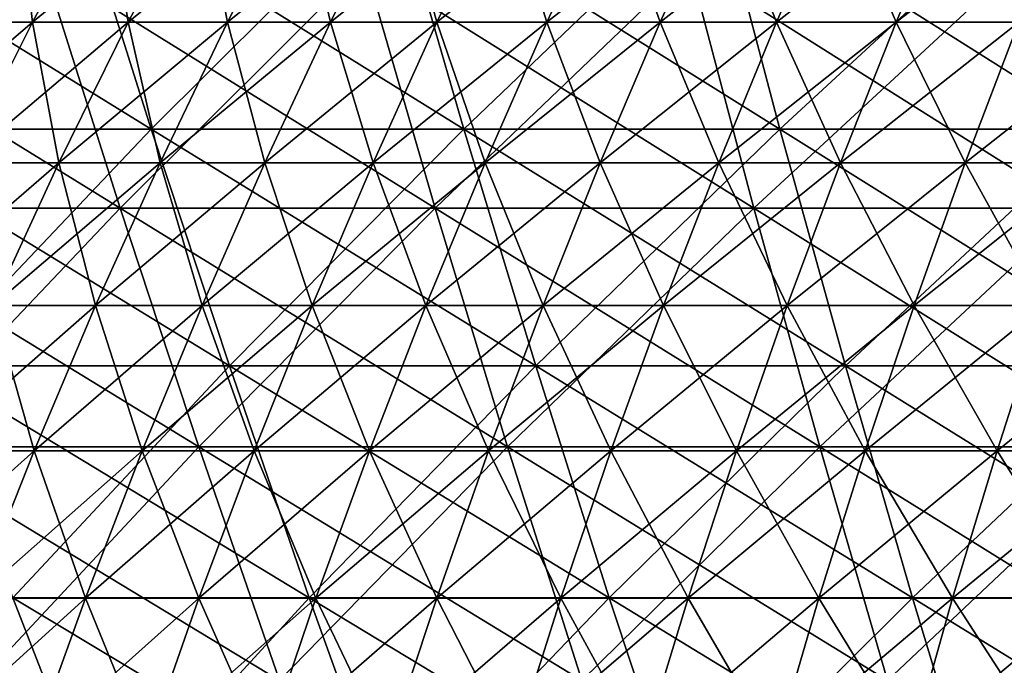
# Model space of a CAD drawing. Header units: millimetres. Extents: x -250 to 250, y -45 to 4150.
# Tile 433 of 656: x -69 to -52, y 3976 to 3987. Entities that reach past the tile are written whole.
import ezdxf

# ---------------------------------------------------------------- set-up
doc = ezdxf.new("R2010")
doc.units = ezdxf.units.MM
doc.header["$LTSCALE"] = 81.481481
for name, color, linetype in [('19', 7, 'CONTINUOUS'), ('20', 7, 'CONTINUOUS'), ('21', 7, 'CONTINUOUS'), ('22', 7, 'CONTINUOUS'), ('23', 7, 'CONTINUOUS'), ('24', 7, 'CONTINUOUS')]:
    doc.layers.add(name, color=color, linetype=linetype)

msp = doc.modelspace()

# ---------------------------------------------------------------- linework, layer by layer
at = {"layer": '19', "color": 7, "linetype": 'CONTINUOUS'}
for points in [[(-68.672, 3987.635, -177.262), (-72.682, 3983.475, -171.717), (-74.098, 3987.635, -175.063), (-68.672, 3987.635, -177.262)], [(-67.359, 3983.475, -173.874), (-72.682, 3983.475, -171.717), (-68.672, 3987.635, -177.262), (-67.359, 3983.475, -173.874)], [(-63.18, 3987.635, -179.292), (-67.359, 3983.475, -173.874), (-68.672, 3987.635, -177.262), (-63.18, 3987.635, -179.292)], [(-61.973, 3983.475, -175.866), (-67.359, 3983.475, -173.874), (-63.18, 3987.635, -179.292), (-61.973, 3983.475, -175.866)], [(-57.629, 3987.635, -181.153), (-61.973, 3983.475, -175.866), (-63.18, 3987.635, -179.292), (-57.629, 3987.635, -181.153)], [(-56.528, 3983.475, -177.691), (-61.973, 3983.475, -175.866), (-57.629, 3987.635, -181.153), (-56.528, 3983.475, -177.691)], [(-52.023, 3987.635, -182.842), (-56.528, 3983.475, -177.691), (-57.629, 3987.635, -181.153), (-52.023, 3987.635, -182.842)], [(-51.029, 3983.475, -179.348), (-56.528, 3983.475, -177.691), (-52.023, 3987.635, -182.842), (-51.029, 3983.475, -179.348)], [(-67.359, 3983.475, -173.874), (-71.23, 3979.397, -168.288), (-72.682, 3983.475, -171.717), (-67.359, 3983.475, -173.874)], [(-66.014, 3979.397, -170.402), (-71.23, 3979.397, -168.288), (-67.359, 3983.475, -173.874), (-66.014, 3979.397, -170.402)], [(-61.973, 3983.475, -175.866), (-66.014, 3979.397, -170.402), (-67.359, 3983.475, -173.874), (-61.973, 3983.475, -175.866)], [(-60.735, 3979.397, -172.354), (-66.014, 3979.397, -170.402), (-61.973, 3983.475, -175.866), (-60.735, 3979.397, -172.354)], [(-56.528, 3983.475, -177.691), (-60.735, 3979.397, -172.354), (-61.973, 3983.475, -175.866), (-56.528, 3983.475, -177.691)], [(-55.399, 3979.397, -174.143), (-60.735, 3979.397, -172.354), (-56.528, 3983.475, -177.691), (-55.399, 3979.397, -174.143)], [(-51.029, 3983.475, -179.348), (-55.399, 3979.397, -174.143), (-56.528, 3983.475, -177.691), (-51.029, 3983.475, -179.348)], [(-50.01, 3979.397, -175.766), (-55.399, 3979.397, -174.143), (-51.029, 3983.475, -179.348), (-50.01, 3979.397, -175.766)], [(-66.014, 3979.397, -170.402), (-69.744, 3975.402, -164.777), (-71.23, 3979.397, -168.288), (-66.014, 3979.397, -170.402)], [(-64.637, 3975.402, -166.846), (-69.744, 3975.402, -164.777), (-66.014, 3979.397, -170.402), (-64.637, 3975.402, -166.846)], [(-60.735, 3979.397, -172.354), (-64.637, 3975.402, -166.846), (-66.014, 3979.397, -170.402), (-60.735, 3979.397, -172.354)], [(-59.468, 3975.402, -168.758), (-64.637, 3975.402, -166.846), (-60.735, 3979.397, -172.354), (-59.468, 3975.402, -168.758)], [(-55.399, 3979.397, -174.143), (-59.468, 3975.402, -168.758), (-60.735, 3979.397, -172.354), (-55.399, 3979.397, -174.143)], [(-54.243, 3975.402, -170.509), (-59.468, 3975.402, -168.758), (-55.399, 3979.397, -174.143), (-54.243, 3975.402, -170.509)], [(-50.01, 3979.397, -175.766), (-54.243, 3975.402, -170.509), (-55.399, 3979.397, -174.143), (-50.01, 3979.397, -175.766)], [(-48.966, 3975.402, -172.099), (-54.243, 3975.402, -170.509), (-50.01, 3979.397, -175.766), (-48.966, 3975.402, -172.099)]]:
    msp.add_3dface(points, dxfattribs=at)
at = {"layer": '20', "color": 7, "linetype": 'CONTINUOUS'}
for points in [[(-72.682, 3983.475, 171.717), (-67.359, 3983.475, 173.874), (-74.098, 3987.635, 175.063), (-72.682, 3983.475, 171.717)], [(-74.098, 3987.635, 175.063), (-67.359, 3983.475, 173.874), (-68.672, 3987.635, 177.262), (-74.098, 3987.635, 175.063)], [(-67.359, 3983.475, 173.874), (-61.973, 3983.475, 175.866), (-68.672, 3987.635, 177.262), (-67.359, 3983.475, 173.874)], [(-68.672, 3987.635, 177.262), (-61.973, 3983.475, 175.866), (-63.18, 3987.635, 179.292), (-68.672, 3987.635, 177.262)], [(-61.973, 3983.475, 175.866), (-56.528, 3983.475, 177.691), (-63.18, 3987.635, 179.292), (-61.973, 3983.475, 175.866)], [(-63.18, 3987.635, 179.292), (-56.528, 3983.475, 177.691), (-57.629, 3987.635, 181.153), (-63.18, 3987.635, 179.292)], [(-56.528, 3983.475, 177.691), (-51.029, 3983.475, 179.348), (-57.629, 3987.635, 181.153), (-56.528, 3983.475, 177.691)], [(-57.629, 3987.635, 181.153), (-51.029, 3983.475, 179.348), (-52.023, 3987.635, 182.842), (-57.629, 3987.635, 181.153)], [(-71.23, 3979.397, 168.288), (-66.014, 3979.397, 170.402), (-72.682, 3983.475, 171.717), (-71.23, 3979.397, 168.288)], [(-72.682, 3983.475, 171.717), (-66.014, 3979.397, 170.402), (-67.359, 3983.475, 173.874), (-72.682, 3983.475, 171.717)], [(-66.014, 3979.397, 170.402), (-60.735, 3979.397, 172.354), (-67.359, 3983.475, 173.874), (-66.014, 3979.397, 170.402)], [(-67.359, 3983.475, 173.874), (-60.735, 3979.397, 172.354), (-61.973, 3983.475, 175.866), (-67.359, 3983.475, 173.874)], [(-60.735, 3979.397, 172.354), (-55.399, 3979.397, 174.143), (-61.973, 3983.475, 175.866), (-60.735, 3979.397, 172.354)], [(-61.973, 3983.475, 175.866), (-55.399, 3979.397, 174.143), (-56.528, 3983.475, 177.691), (-61.973, 3983.475, 175.866)], [(-55.399, 3979.397, 174.143), (-50.01, 3979.397, 175.766), (-56.528, 3983.475, 177.691), (-55.399, 3979.397, 174.143)], [(-56.528, 3983.475, 177.691), (-50.01, 3979.397, 175.766), (-51.029, 3983.475, 179.348), (-56.528, 3983.475, 177.691)], [(-69.744, 3975.402, 164.777), (-64.637, 3975.402, 166.846), (-71.23, 3979.397, 168.288), (-69.744, 3975.402, 164.777)], [(-71.23, 3979.397, 168.288), (-64.637, 3975.402, 166.846), (-66.014, 3979.397, 170.402), (-71.23, 3979.397, 168.288)], [(-64.637, 3975.402, 166.846), (-59.468, 3975.402, 168.758), (-66.014, 3979.397, 170.402), (-64.637, 3975.402, 166.846)], [(-66.014, 3979.397, 170.402), (-59.468, 3975.402, 168.758), (-60.735, 3979.397, 172.354), (-66.014, 3979.397, 170.402)], [(-59.468, 3975.402, 168.758), (-54.243, 3975.402, 170.509), (-60.735, 3979.397, 172.354), (-59.468, 3975.402, 168.758)], [(-60.735, 3979.397, 172.354), (-54.243, 3975.402, 170.509), (-55.399, 3979.397, 174.143), (-60.735, 3979.397, 172.354)], [(-54.243, 3975.402, 170.509), (-48.966, 3975.402, 172.099), (-55.399, 3979.397, 174.143), (-54.243, 3975.402, 170.509)], [(-55.399, 3979.397, 174.143), (-48.966, 3975.402, 172.099), (-50.01, 3979.397, 175.766), (-55.399, 3979.397, 174.143)]]:
    msp.add_3dface(points, dxfattribs=at)
at = {"layer": '21', "color": 7, "linetype": 'CONTINUOUS'}
for points in [[(-68.128, 3988.952, 175.858), (-72.107, 3984.826, 170.359), (-73.511, 3988.952, 173.677), (-68.128, 3988.952, 175.858)], [(-66.826, 3984.826, 172.499), (-72.107, 3984.826, 170.359), (-68.128, 3988.952, 175.858), (-66.826, 3984.826, 172.499)], [(-62.68, 3988.952, 177.873), (-66.826, 3984.826, 172.499), (-68.128, 3988.952, 175.858), (-62.68, 3988.952, 177.873)], [(-61.482, 3984.826, 174.475), (-66.826, 3984.826, 172.499), (-62.68, 3988.952, 177.873), (-61.482, 3984.826, 174.475)], [(-57.173, 3988.952, 179.719), (-61.482, 3984.826, 174.475), (-62.68, 3988.952, 177.873), (-57.173, 3988.952, 179.719)], [(-56.08, 3984.826, 176.285), (-61.482, 3984.826, 174.475), (-57.173, 3988.952, 179.719), (-56.08, 3984.826, 176.285)], [(-51.611, 3988.952, 181.394), (-56.08, 3984.826, 176.285), (-57.173, 3988.952, 179.719), (-51.611, 3988.952, 181.394)], [(-50.625, 3984.826, 177.929), (-56.08, 3984.826, 176.285), (-51.611, 3988.952, 181.394), (-50.625, 3984.826, 177.929)], [(-66.826, 3984.826, 172.499), (-70.667, 3980.78, 166.958), (-72.107, 3984.826, 170.359), (-66.826, 3984.826, 172.499)], [(-65.492, 3980.78, 169.055), (-70.667, 3980.78, 166.958), (-66.826, 3984.826, 172.499), (-65.492, 3980.78, 169.055)], [(-61.482, 3984.826, 174.475), (-65.492, 3980.78, 169.055), (-66.826, 3984.826, 172.499), (-61.482, 3984.826, 174.475)], [(-60.255, 3980.78, 170.991), (-65.492, 3980.78, 169.055), (-61.482, 3984.826, 174.475), (-60.255, 3980.78, 170.991)], [(-56.08, 3984.826, 176.285), (-60.255, 3980.78, 170.991), (-61.482, 3984.826, 174.475), (-56.08, 3984.826, 176.285)], [(-54.961, 3980.78, 172.766), (-60.255, 3980.78, 170.991), (-56.08, 3984.826, 176.285), (-54.961, 3980.78, 172.766)], [(-50.625, 3984.826, 177.929), (-54.961, 3980.78, 172.766), (-56.08, 3984.826, 176.285), (-50.625, 3984.826, 177.929)], [(-49.614, 3980.78, 174.376), (-54.961, 3980.78, 172.766), (-50.625, 3984.826, 177.929), (-49.614, 3980.78, 174.376)], [(-65.492, 3980.78, 169.055), (-69.193, 3976.818, 163.475), (-70.667, 3980.78, 166.958), (-65.492, 3980.78, 169.055)], [(-64.126, 3976.818, 165.529), (-69.193, 3976.818, 163.475), (-65.492, 3980.78, 169.055), (-64.126, 3976.818, 165.529)], [(-60.255, 3980.78, 170.991), (-64.126, 3976.818, 165.529), (-65.492, 3980.78, 169.055), (-60.255, 3980.78, 170.991)], [(-58.998, 3976.818, 167.425), (-64.126, 3976.818, 165.529), (-60.255, 3980.78, 170.991), (-58.998, 3976.818, 167.425)], [(-54.961, 3980.78, 172.766), (-58.998, 3976.818, 167.425), (-60.255, 3980.78, 170.991), (-54.961, 3980.78, 172.766)], [(-53.814, 3976.818, 169.162), (-58.998, 3976.818, 167.425), (-54.961, 3980.78, 172.766), (-53.814, 3976.818, 169.162)], [(-49.614, 3980.78, 174.376), (-53.814, 3976.818, 169.162), (-54.961, 3980.78, 172.766), (-49.614, 3980.78, 174.376)], [(-48.58, 3976.818, 170.739), (-53.814, 3976.818, 169.162), (-49.614, 3980.78, 174.376), (-48.58, 3976.818, 170.739)], [(-67.685, 3972.939, 159.913), (-72.578, 3972.939, 157.753), (-69.193, 3976.818, 163.475), (-67.685, 3972.939, 159.913)], [(-64.126, 3976.818, 165.529), (-67.685, 3972.939, 159.913), (-69.193, 3976.818, 163.475), (-64.126, 3976.818, 165.529)], [(-62.729, 3972.939, 161.922), (-67.685, 3972.939, 159.913), (-64.126, 3976.818, 165.529), (-62.729, 3972.939, 161.922)], [(-58.998, 3976.818, 167.425), (-62.729, 3972.939, 161.922), (-64.126, 3976.818, 165.529), (-58.998, 3976.818, 167.425)], [(-57.713, 3972.939, 163.777), (-62.729, 3972.939, 161.922), (-58.998, 3976.818, 167.425), (-57.713, 3972.939, 163.777)], [(-53.814, 3976.818, 169.162), (-57.713, 3972.939, 163.777), (-58.998, 3976.818, 167.425), (-53.814, 3976.818, 169.162)], [(-52.642, 3972.939, 165.476), (-57.713, 3972.939, 163.777), (-53.814, 3976.818, 169.162), (-52.642, 3972.939, 165.476)], [(-48.58, 3976.818, 170.739), (-52.642, 3972.939, 165.476), (-53.814, 3976.818, 169.162), (-48.58, 3976.818, 170.739)], [(-47.521, 3972.939, 167.019), (-52.642, 3972.939, 165.476), (-48.58, 3976.818, 170.739), (-47.521, 3972.939, 167.019)]]:
    msp.add_3dface(points, dxfattribs=at)
at = {"layer": '22', "color": 7, "linetype": 'CONTINUOUS'}
for points in [[(-72.107, 3984.826, -170.359), (-66.826, 3984.826, -172.499), (-73.511, 3988.952, -173.677), (-72.107, 3984.826, -170.359)], [(-73.511, 3988.952, -173.677), (-66.826, 3984.826, -172.499), (-68.128, 3988.952, -175.858), (-73.511, 3988.952, -173.677)], [(-66.826, 3984.826, -172.499), (-61.482, 3984.826, -174.475), (-68.128, 3988.952, -175.858), (-66.826, 3984.826, -172.499)], [(-68.128, 3988.952, -175.858), (-61.482, 3984.826, -174.475), (-62.68, 3988.952, -177.873), (-68.128, 3988.952, -175.858)], [(-61.482, 3984.826, -174.475), (-56.08, 3984.826, -176.285), (-62.68, 3988.952, -177.873), (-61.482, 3984.826, -174.475)], [(-62.68, 3988.952, -177.873), (-56.08, 3984.826, -176.285), (-57.173, 3988.952, -179.719), (-62.68, 3988.952, -177.873)], [(-56.08, 3984.826, -176.285), (-50.625, 3984.826, -177.929), (-57.173, 3988.952, -179.719), (-56.08, 3984.826, -176.285)], [(-57.173, 3988.952, -179.719), (-50.625, 3984.826, -177.929), (-51.611, 3988.952, -181.394), (-57.173, 3988.952, -179.719)], [(-70.667, 3980.78, -166.958), (-65.492, 3980.78, -169.055), (-72.107, 3984.826, -170.359), (-70.667, 3980.78, -166.958)], [(-72.107, 3984.826, -170.359), (-65.492, 3980.78, -169.055), (-66.826, 3984.826, -172.499), (-72.107, 3984.826, -170.359)], [(-65.492, 3980.78, -169.055), (-60.255, 3980.78, -170.991), (-66.826, 3984.826, -172.499), (-65.492, 3980.78, -169.055)], [(-66.826, 3984.826, -172.499), (-60.255, 3980.78, -170.991), (-61.482, 3984.826, -174.475), (-66.826, 3984.826, -172.499)], [(-60.255, 3980.78, -170.991), (-54.961, 3980.78, -172.766), (-61.482, 3984.826, -174.475), (-60.255, 3980.78, -170.991)], [(-61.482, 3984.826, -174.475), (-54.961, 3980.78, -172.766), (-56.08, 3984.826, -176.285), (-61.482, 3984.826, -174.475)], [(-54.961, 3980.78, -172.766), (-49.614, 3980.78, -174.376), (-56.08, 3984.826, -176.285), (-54.961, 3980.78, -172.766)], [(-56.08, 3984.826, -176.285), (-49.614, 3980.78, -174.376), (-50.625, 3984.826, -177.929), (-56.08, 3984.826, -176.285)], [(-69.193, 3976.818, -163.475), (-64.126, 3976.818, -165.529), (-70.667, 3980.78, -166.958), (-69.193, 3976.818, -163.475)], [(-70.667, 3980.78, -166.958), (-64.126, 3976.818, -165.529), (-65.492, 3980.78, -169.055), (-70.667, 3980.78, -166.958)], [(-64.126, 3976.818, -165.529), (-58.998, 3976.818, -167.425), (-65.492, 3980.78, -169.055), (-64.126, 3976.818, -165.529)], [(-65.492, 3980.78, -169.055), (-58.998, 3976.818, -167.425), (-60.255, 3980.78, -170.991), (-65.492, 3980.78, -169.055)], [(-58.998, 3976.818, -167.425), (-53.814, 3976.818, -169.162), (-60.255, 3980.78, -170.991), (-58.998, 3976.818, -167.425)], [(-60.255, 3980.78, -170.991), (-53.814, 3976.818, -169.162), (-54.961, 3980.78, -172.766), (-60.255, 3980.78, -170.991)], [(-53.814, 3976.818, -169.162), (-48.58, 3976.818, -170.739), (-54.961, 3980.78, -172.766), (-53.814, 3976.818, -169.162)], [(-54.961, 3980.78, -172.766), (-48.58, 3976.818, -170.739), (-49.614, 3980.78, -174.376), (-54.961, 3980.78, -172.766)], [(-72.578, 3972.939, -157.753), (-67.685, 3972.939, -159.913), (-74.195, 3976.818, -161.267), (-72.578, 3972.939, -157.753)], [(-74.195, 3976.818, -161.267), (-67.685, 3972.939, -159.913), (-69.193, 3976.818, -163.475), (-74.195, 3976.818, -161.267)], [(-67.685, 3972.939, -159.913), (-62.729, 3972.939, -161.922), (-69.193, 3976.818, -163.475), (-67.685, 3972.939, -159.913)], [(-69.193, 3976.818, -163.475), (-62.729, 3972.939, -161.922), (-64.126, 3976.818, -165.529), (-69.193, 3976.818, -163.475)], [(-62.729, 3972.939, -161.922), (-57.713, 3972.939, -163.777), (-64.126, 3976.818, -165.529), (-62.729, 3972.939, -161.922)], [(-64.126, 3976.818, -165.529), (-57.713, 3972.939, -163.777), (-58.998, 3976.818, -167.425), (-64.126, 3976.818, -165.529)], [(-57.713, 3972.939, -163.777), (-52.642, 3972.939, -165.476), (-58.998, 3976.818, -167.425), (-57.713, 3972.939, -163.777)], [(-58.998, 3976.818, -167.425), (-52.642, 3972.939, -165.476), (-53.814, 3976.818, -169.162), (-58.998, 3976.818, -167.425)], [(-52.642, 3972.939, -165.476), (-47.521, 3972.939, -167.019), (-53.814, 3976.818, -169.162), (-52.642, 3972.939, -165.476)], [(-53.814, 3976.818, -169.162), (-47.521, 3972.939, -167.019), (-48.58, 3976.818, -170.739), (-53.814, 3976.818, -169.162)]]:
    msp.add_3dface(points, dxfattribs=at)
at = {"layer": '23', "color": 7, "linetype": 'CONTINUOUS'}
for points in [[(-70.423, 3986.652, 49.852), (-68.855, 3986.652, 51.997), (-69.13, 3989.011, 48.936), (-70.423, 3986.652, 49.852)], [(-69.13, 3989.011, 48.936), (-68.855, 3986.652, 51.997), (-67.591, 3989.011, 51.042), (-69.13, 3989.011, 48.936)], [(-68.855, 3986.652, 51.997), (-67.221, 3986.652, 54.093), (-67.591, 3989.011, 51.042), (-68.855, 3986.652, 51.997)], [(-67.591, 3989.011, 51.042), (-67.221, 3986.652, 54.093), (-65.987, 3989.011, 53.099), (-67.591, 3989.011, 51.042)], [(-67.221, 3986.652, 54.093), (-65.523, 3986.652, 56.137), (-65.987, 3989.011, 53.099), (-67.221, 3986.652, 54.093)], [(-65.987, 3989.011, 53.099), (-65.523, 3986.652, 56.137), (-64.32, 3989.011, 55.106), (-65.987, 3989.011, 53.099)], [(-65.523, 3986.652, 56.137), (-63.763, 3986.652, 58.128), (-64.32, 3989.011, 55.106), (-65.523, 3986.652, 56.137)], [(-64.32, 3989.011, 55.106), (-63.763, 3986.652, 58.128), (-62.593, 3989.011, 57.061), (-64.32, 3989.011, 55.106)], [(-63.763, 3986.652, 58.128), (-61.943, 3986.652, 60.064), (-62.593, 3989.011, 57.061), (-63.763, 3986.652, 58.128)], [(-62.593, 3989.011, 57.061), (-61.943, 3986.652, 60.064), (-60.806, 3989.011, 58.961), (-62.593, 3989.011, 57.061)], [(-61.943, 3986.652, 60.064), (-60.064, 3986.652, 61.943), (-60.806, 3989.011, 58.961), (-61.943, 3986.652, 60.064)], [(-60.806, 3989.011, 58.961), (-60.064, 3986.652, 61.943), (-58.961, 3989.011, 60.806), (-60.806, 3989.011, 58.961)], [(-60.064, 3986.652, 61.943), (-58.128, 3986.652, 63.763), (-58.961, 3989.011, 60.806), (-60.064, 3986.652, 61.943)], [(-58.961, 3989.011, 60.806), (-58.128, 3986.652, 63.763), (-57.061, 3989.011, 62.593), (-58.961, 3989.011, 60.806)], [(-58.128, 3986.652, 63.763), (-56.137, 3986.652, 65.523), (-57.061, 3989.011, 62.593), (-58.128, 3986.652, 63.763)], [(-57.061, 3989.011, 62.593), (-56.137, 3986.652, 65.523), (-55.106, 3989.011, 64.32), (-57.061, 3989.011, 62.593)], [(-56.137, 3986.652, 65.523), (-54.093, 3986.652, 67.221), (-55.106, 3989.011, 64.32), (-56.137, 3986.652, 65.523)], [(-55.106, 3989.011, 64.32), (-54.093, 3986.652, 67.221), (-53.099, 3989.011, 65.987), (-55.106, 3989.011, 64.32)], [(-54.093, 3986.652, 67.221), (-51.997, 3986.652, 68.855), (-53.099, 3989.011, 65.987), (-54.093, 3986.652, 67.221)], [(-53.099, 3989.011, 65.987), (-51.997, 3986.652, 68.855), (-51.042, 3989.011, 67.591), (-53.099, 3989.011, 65.987)], [(-70.423, 3986.652, 49.852), (-70.067, 3984.251, 52.912), (-68.855, 3986.652, 51.997), (-70.423, 3986.652, 49.852)], [(-70.067, 3984.251, 52.912), (-68.404, 3984.251, 55.045), (-68.855, 3986.652, 51.997), (-70.067, 3984.251, 52.912)], [(-68.855, 3986.652, 51.997), (-68.404, 3984.251, 55.045), (-67.221, 3986.652, 54.093), (-68.855, 3986.652, 51.997)], [(-68.404, 3984.251, 55.045), (-66.677, 3984.251, 57.125), (-67.221, 3986.652, 54.093), (-68.404, 3984.251, 55.045)], [(-67.221, 3986.652, 54.093), (-66.677, 3984.251, 57.125), (-65.523, 3986.652, 56.137), (-67.221, 3986.652, 54.093)], [(-66.677, 3984.251, 57.125), (-64.886, 3984.251, 59.151), (-65.523, 3986.652, 56.137), (-66.677, 3984.251, 57.125)], [(-65.523, 3986.652, 56.137), (-64.886, 3984.251, 59.151), (-63.763, 3986.652, 58.128), (-65.523, 3986.652, 56.137)], [(-64.886, 3984.251, 59.151), (-63.034, 3984.251, 61.121), (-63.763, 3986.652, 58.128), (-64.886, 3984.251, 59.151)], [(-63.763, 3986.652, 58.128), (-63.034, 3984.251, 61.121), (-61.943, 3986.652, 60.064), (-63.763, 3986.652, 58.128)], [(-63.034, 3984.251, 61.121), (-61.121, 3984.251, 63.034), (-61.943, 3986.652, 60.064), (-63.034, 3984.251, 61.121)], [(-61.943, 3986.652, 60.064), (-61.121, 3984.251, 63.034), (-60.064, 3986.652, 61.943), (-61.943, 3986.652, 60.064)], [(-61.121, 3984.251, 63.034), (-59.151, 3984.251, 64.886), (-60.064, 3986.652, 61.943), (-61.121, 3984.251, 63.034)], [(-60.064, 3986.652, 61.943), (-59.151, 3984.251, 64.886), (-58.128, 3986.652, 63.763), (-60.064, 3986.652, 61.943)], [(-59.151, 3984.251, 64.886), (-57.125, 3984.251, 66.677), (-58.128, 3986.652, 63.763), (-59.151, 3984.251, 64.886)], [(-58.128, 3986.652, 63.763), (-57.125, 3984.251, 66.677), (-56.137, 3986.652, 65.523), (-58.128, 3986.652, 63.763)], [(-57.125, 3984.251, 66.677), (-55.045, 3984.251, 68.404), (-56.137, 3986.652, 65.523), (-57.125, 3984.251, 66.677)], [(-56.137, 3986.652, 65.523), (-55.045, 3984.251, 68.404), (-54.093, 3986.652, 67.221), (-56.137, 3986.652, 65.523)], [(-55.045, 3984.251, 68.404), (-52.912, 3984.251, 70.067), (-54.093, 3986.652, 67.221), (-55.045, 3984.251, 68.404)], [(-54.093, 3986.652, 67.221), (-52.912, 3984.251, 70.067), (-51.997, 3986.652, 68.855), (-54.093, 3986.652, 67.221)], [(-52.912, 3984.251, 70.067), (-50.729, 3984.251, 71.663), (-51.997, 3986.652, 68.855), (-52.912, 3984.251, 70.067)], [(-70.067, 3984.251, 52.912), (-69.535, 3981.809, 55.955), (-68.404, 3984.251, 55.045), (-70.067, 3984.251, 52.912)], [(-69.535, 3981.809, 55.955), (-67.779, 3981.809, 58.07), (-68.404, 3984.251, 55.045), (-69.535, 3981.809, 55.955)], [(-68.404, 3984.251, 55.045), (-67.779, 3981.809, 58.07), (-66.677, 3984.251, 57.125), (-68.404, 3984.251, 55.045)], [(-67.779, 3981.809, 58.07), (-65.959, 3981.809, 60.129), (-66.677, 3984.251, 57.125), (-67.779, 3981.809, 58.07)], [(-66.677, 3984.251, 57.125), (-65.959, 3981.809, 60.129), (-64.886, 3984.251, 59.151), (-66.677, 3984.251, 57.125)], [(-65.959, 3981.809, 60.129), (-64.076, 3981.809, 62.132), (-64.886, 3984.251, 59.151), (-65.959, 3981.809, 60.129)], [(-64.886, 3984.251, 59.151), (-64.076, 3981.809, 62.132), (-63.034, 3984.251, 61.121), (-64.886, 3984.251, 59.151)], [(-64.076, 3981.809, 62.132), (-62.132, 3981.809, 64.076), (-63.034, 3984.251, 61.121), (-64.076, 3981.809, 62.132)], [(-63.034, 3984.251, 61.121), (-62.132, 3981.809, 64.076), (-61.121, 3984.251, 63.034), (-63.034, 3984.251, 61.121)], [(-62.132, 3981.809, 64.076), (-60.129, 3981.809, 65.959), (-61.121, 3984.251, 63.034), (-62.132, 3981.809, 64.076)], [(-61.121, 3984.251, 63.034), (-60.129, 3981.809, 65.959), (-59.151, 3984.251, 64.886), (-61.121, 3984.251, 63.034)], [(-60.129, 3981.809, 65.959), (-58.07, 3981.809, 67.779), (-59.151, 3984.251, 64.886), (-60.129, 3981.809, 65.959)], [(-59.151, 3984.251, 64.886), (-58.07, 3981.809, 67.779), (-57.125, 3984.251, 66.677), (-59.151, 3984.251, 64.886)], [(-58.07, 3981.809, 67.779), (-55.955, 3981.809, 69.535), (-57.125, 3984.251, 66.677), (-58.07, 3981.809, 67.779)], [(-57.125, 3984.251, 66.677), (-55.955, 3981.809, 69.535), (-55.045, 3984.251, 68.404), (-57.125, 3984.251, 66.677)], [(-55.955, 3981.809, 69.535), (-53.787, 3981.809, 71.225), (-55.045, 3984.251, 68.404), (-55.955, 3981.809, 69.535)], [(-55.045, 3984.251, 68.404), (-53.787, 3981.809, 71.225), (-52.912, 3984.251, 70.067), (-55.045, 3984.251, 68.404)], [(-53.787, 3981.809, 71.225), (-51.568, 3981.809, 72.848), (-52.912, 3984.251, 70.067), (-53.787, 3981.809, 71.225)], [(-52.912, 3984.251, 70.067), (-51.568, 3981.809, 72.848), (-50.729, 3984.251, 71.663), (-52.912, 3984.251, 70.067)], [(-70.614, 3979.328, 56.823), (-68.83, 3979.328, 58.97), (-69.535, 3981.809, 55.955), (-70.614, 3979.328, 56.823)], [(-69.535, 3981.809, 55.955), (-68.83, 3979.328, 58.97), (-67.779, 3981.809, 58.07), (-69.535, 3981.809, 55.955)], [(-68.83, 3979.328, 58.97), (-66.982, 3979.328, 61.062), (-67.779, 3981.809, 58.07), (-68.83, 3979.328, 58.97)], [(-67.779, 3981.809, 58.07), (-66.982, 3979.328, 61.062), (-65.959, 3981.809, 60.129), (-67.779, 3981.809, 58.07)], [(-66.982, 3979.328, 61.062), (-65.069, 3979.328, 63.096), (-65.959, 3981.809, 60.129), (-66.982, 3979.328, 61.062)], [(-65.959, 3981.809, 60.129), (-65.069, 3979.328, 63.096), (-64.076, 3981.809, 62.132), (-65.959, 3981.809, 60.129)], [(-65.069, 3979.328, 63.096), (-63.096, 3979.328, 65.069), (-64.076, 3981.809, 62.132), (-65.069, 3979.328, 63.096)], [(-64.076, 3981.809, 62.132), (-63.096, 3979.328, 65.069), (-62.132, 3981.809, 64.076), (-64.076, 3981.809, 62.132)], [(-63.096, 3979.328, 65.069), (-61.062, 3979.328, 66.982), (-62.132, 3981.809, 64.076), (-63.096, 3979.328, 65.069)], [(-62.132, 3981.809, 64.076), (-61.062, 3979.328, 66.982), (-60.129, 3981.809, 65.959), (-62.132, 3981.809, 64.076)], [(-61.062, 3979.328, 66.982), (-58.97, 3979.328, 68.83), (-60.129, 3981.809, 65.959), (-61.062, 3979.328, 66.982)], [(-60.129, 3981.809, 65.959), (-58.97, 3979.328, 68.83), (-58.07, 3981.809, 67.779), (-60.129, 3981.809, 65.959)], [(-58.97, 3979.328, 68.83), (-56.823, 3979.328, 70.614), (-58.07, 3981.809, 67.779), (-58.97, 3979.328, 68.83)], [(-58.07, 3981.809, 67.779), (-56.823, 3979.328, 70.614), (-55.955, 3981.809, 69.535), (-58.07, 3981.809, 67.779)], [(-56.823, 3979.328, 70.614), (-54.621, 3979.328, 72.33), (-55.955, 3981.809, 69.535), (-56.823, 3979.328, 70.614)], [(-55.955, 3981.809, 69.535), (-54.621, 3979.328, 72.33), (-53.787, 3981.809, 71.225), (-55.955, 3981.809, 69.535)], [(-54.621, 3979.328, 72.33), (-52.368, 3979.328, 73.978), (-53.787, 3981.809, 71.225), (-54.621, 3979.328, 72.33)], [(-53.787, 3981.809, 71.225), (-52.368, 3979.328, 73.978), (-51.568, 3981.809, 72.848), (-53.787, 3981.809, 71.225)], [(-52.368, 3979.328, 73.978), (-50.065, 3979.328, 75.555), (-51.568, 3981.809, 72.848), (-52.368, 3979.328, 73.978)], [(-70.614, 3979.328, 56.823), (-69.829, 3976.809, 59.826), (-68.83, 3979.328, 58.97), (-70.614, 3979.328, 56.823)], [(-69.829, 3976.809, 59.826), (-67.953, 3976.809, 61.948), (-68.83, 3979.328, 58.97), (-69.829, 3976.809, 59.826)], [(-68.83, 3979.328, 58.97), (-67.953, 3976.809, 61.948), (-66.982, 3979.328, 61.062), (-68.83, 3979.328, 58.97)], [(-67.953, 3976.809, 61.948), (-66.014, 3976.809, 64.011), (-66.982, 3979.328, 61.062), (-67.953, 3976.809, 61.948)], [(-66.982, 3979.328, 61.062), (-66.014, 3976.809, 64.011), (-65.069, 3979.328, 63.096), (-66.982, 3979.328, 61.062)], [(-66.014, 3976.809, 64.011), (-64.011, 3976.809, 66.014), (-65.069, 3979.328, 63.096), (-66.014, 3976.809, 64.011)], [(-65.069, 3979.328, 63.096), (-64.011, 3976.809, 66.014), (-63.096, 3979.328, 65.069), (-65.069, 3979.328, 63.096)], [(-64.011, 3976.809, 66.014), (-61.948, 3976.809, 67.953), (-63.096, 3979.328, 65.069), (-64.011, 3976.809, 66.014)], [(-63.096, 3979.328, 65.069), (-61.948, 3976.809, 67.953), (-61.062, 3979.328, 66.982), (-63.096, 3979.328, 65.069)], [(-61.948, 3976.809, 67.953), (-59.826, 3976.809, 69.829), (-61.062, 3979.328, 66.982), (-61.948, 3976.809, 67.953)], [(-61.062, 3979.328, 66.982), (-59.826, 3976.809, 69.829), (-58.97, 3979.328, 68.83), (-61.062, 3979.328, 66.982)], [(-59.826, 3976.809, 69.829), (-57.647, 3976.809, 71.638), (-58.97, 3979.328, 68.83), (-59.826, 3976.809, 69.829)], [(-58.97, 3979.328, 68.83), (-57.647, 3976.809, 71.638), (-56.823, 3979.328, 70.614), (-58.97, 3979.328, 68.83)], [(-57.647, 3976.809, 71.638), (-55.414, 3976.809, 73.379), (-56.823, 3979.328, 70.614), (-57.647, 3976.809, 71.638)], [(-56.823, 3979.328, 70.614), (-55.414, 3976.809, 73.379), (-54.621, 3979.328, 72.33), (-56.823, 3979.328, 70.614)], [(-55.414, 3976.809, 73.379), (-53.128, 3976.809, 75.051), (-54.621, 3979.328, 72.33), (-55.414, 3976.809, 73.379)], [(-54.621, 3979.328, 72.33), (-53.128, 3976.809, 75.051), (-52.368, 3979.328, 73.978), (-54.621, 3979.328, 72.33)], [(-53.128, 3976.809, 75.051), (-50.791, 3976.809, 76.652), (-52.368, 3979.328, 73.978), (-53.128, 3976.809, 75.051)], [(-52.368, 3979.328, 73.978), (-50.791, 3976.809, 76.652), (-50.065, 3979.328, 75.555), (-52.368, 3979.328, 73.978)], [(-70.774, 3974.255, 60.636), (-68.874, 3974.255, 62.787), (-69.829, 3976.809, 59.826), (-70.774, 3974.255, 60.636)], [(-69.829, 3976.809, 59.826), (-68.874, 3974.255, 62.787), (-67.953, 3976.809, 61.948), (-69.829, 3976.809, 59.826)], [(-68.874, 3974.255, 62.787), (-66.907, 3974.255, 64.878), (-67.953, 3976.809, 61.948), (-68.874, 3974.255, 62.787)], [(-67.953, 3976.809, 61.948), (-66.907, 3974.255, 64.878), (-66.014, 3976.809, 64.011), (-67.953, 3976.809, 61.948)], [(-66.907, 3974.255, 64.878), (-64.878, 3974.255, 66.907), (-66.014, 3976.809, 64.011), (-66.907, 3974.255, 64.878)], [(-66.014, 3976.809, 64.011), (-64.878, 3974.255, 66.907), (-64.011, 3976.809, 66.014), (-66.014, 3976.809, 64.011)], [(-64.878, 3974.255, 66.907), (-62.787, 3974.255, 68.874), (-64.011, 3976.809, 66.014), (-64.878, 3974.255, 66.907)], [(-64.011, 3976.809, 66.014), (-62.787, 3974.255, 68.874), (-61.948, 3976.809, 67.953), (-64.011, 3976.809, 66.014)], [(-62.787, 3974.255, 68.874), (-60.636, 3974.255, 70.774), (-61.948, 3976.809, 67.953), (-62.787, 3974.255, 68.874)], [(-61.948, 3976.809, 67.953), (-60.636, 3974.255, 70.774), (-59.826, 3976.809, 69.829), (-61.948, 3976.809, 67.953)], [(-60.636, 3974.255, 70.774), (-58.428, 3974.255, 72.608), (-59.826, 3976.809, 69.829), (-60.636, 3974.255, 70.774)], [(-59.826, 3976.809, 69.829), (-58.428, 3974.255, 72.608), (-57.647, 3976.809, 71.638), (-59.826, 3976.809, 69.829)], [(-58.428, 3974.255, 72.608), (-56.164, 3974.255, 74.373), (-57.647, 3976.809, 71.638), (-58.428, 3974.255, 72.608)], [(-57.647, 3976.809, 71.638), (-56.164, 3974.255, 74.373), (-55.414, 3976.809, 73.379), (-57.647, 3976.809, 71.638)], [(-56.164, 3974.255, 74.373), (-53.847, 3974.255, 76.067), (-55.414, 3976.809, 73.379), (-56.164, 3974.255, 74.373)], [(-55.414, 3976.809, 73.379), (-53.847, 3974.255, 76.067), (-53.128, 3976.809, 75.051), (-55.414, 3976.809, 73.379)], [(-53.847, 3974.255, 76.067), (-51.479, 3974.255, 77.689), (-53.128, 3976.809, 75.051), (-53.847, 3974.255, 76.067)], [(-53.128, 3976.809, 75.051), (-51.479, 3974.255, 77.689), (-50.791, 3976.809, 76.652), (-53.128, 3976.809, 75.051)]]:
    msp.add_3dface(points, dxfattribs=at)
at = {"layer": '24', "color": 7, "linetype": 'CONTINUOUS'}
for points in [[(-68.855, 3986.652, -51.997), (-70.423, 3986.652, -49.852), (-67.591, 3989.011, -51.042), (-68.855, 3986.652, -51.997)], [(-67.591, 3989.011, -51.042), (-70.423, 3986.652, -49.852), (-69.13, 3989.011, -48.936), (-67.591, 3989.011, -51.042)], [(-67.221, 3986.652, -54.093), (-68.855, 3986.652, -51.997), (-65.987, 3989.011, -53.099), (-67.221, 3986.652, -54.093)], [(-65.987, 3989.011, -53.099), (-68.855, 3986.652, -51.997), (-67.591, 3989.011, -51.042), (-65.987, 3989.011, -53.099)], [(-65.523, 3986.652, -56.137), (-67.221, 3986.652, -54.093), (-64.32, 3989.011, -55.106), (-65.523, 3986.652, -56.137)], [(-64.32, 3989.011, -55.106), (-67.221, 3986.652, -54.093), (-65.987, 3989.011, -53.099), (-64.32, 3989.011, -55.106)], [(-63.763, 3986.652, -58.128), (-65.523, 3986.652, -56.137), (-62.593, 3989.011, -57.061), (-63.763, 3986.652, -58.128)], [(-62.593, 3989.011, -57.061), (-65.523, 3986.652, -56.137), (-64.32, 3989.011, -55.106), (-62.593, 3989.011, -57.061)], [(-61.943, 3986.652, -60.064), (-63.763, 3986.652, -58.128), (-60.806, 3989.011, -58.961), (-61.943, 3986.652, -60.064)], [(-60.806, 3989.011, -58.961), (-63.763, 3986.652, -58.128), (-62.593, 3989.011, -57.061), (-60.806, 3989.011, -58.961)], [(-60.064, 3986.652, -61.943), (-61.943, 3986.652, -60.064), (-58.961, 3989.011, -60.806), (-60.064, 3986.652, -61.943)], [(-58.961, 3989.011, -60.806), (-61.943, 3986.652, -60.064), (-60.806, 3989.011, -58.961), (-58.961, 3989.011, -60.806)], [(-58.128, 3986.652, -63.763), (-60.064, 3986.652, -61.943), (-57.061, 3989.011, -62.593), (-58.128, 3986.652, -63.763)], [(-57.061, 3989.011, -62.593), (-60.064, 3986.652, -61.943), (-58.961, 3989.011, -60.806), (-57.061, 3989.011, -62.593)], [(-56.137, 3986.652, -65.523), (-58.128, 3986.652, -63.763), (-55.106, 3989.011, -64.32), (-56.137, 3986.652, -65.523)], [(-55.106, 3989.011, -64.32), (-58.128, 3986.652, -63.763), (-57.061, 3989.011, -62.593), (-55.106, 3989.011, -64.32)], [(-54.093, 3986.652, -67.221), (-56.137, 3986.652, -65.523), (-53.099, 3989.011, -65.987), (-54.093, 3986.652, -67.221)], [(-53.099, 3989.011, -65.987), (-56.137, 3986.652, -65.523), (-55.106, 3989.011, -64.32), (-53.099, 3989.011, -65.987)], [(-51.997, 3986.652, -68.855), (-54.093, 3986.652, -67.221), (-51.042, 3989.011, -67.591), (-51.997, 3986.652, -68.855)], [(-51.042, 3989.011, -67.591), (-54.093, 3986.652, -67.221), (-53.099, 3989.011, -65.987), (-51.042, 3989.011, -67.591)], [(-70.067, 3984.251, -52.912), (-71.663, 3984.251, -50.729), (-68.855, 3986.652, -51.997), (-70.067, 3984.251, -52.912)], [(-68.855, 3986.652, -51.997), (-71.663, 3984.251, -50.729), (-70.423, 3986.652, -49.852), (-68.855, 3986.652, -51.997)], [(-68.404, 3984.251, -55.045), (-70.067, 3984.251, -52.912), (-67.221, 3986.652, -54.093), (-68.404, 3984.251, -55.045)], [(-67.221, 3986.652, -54.093), (-70.067, 3984.251, -52.912), (-68.855, 3986.652, -51.997), (-67.221, 3986.652, -54.093)], [(-66.677, 3984.251, -57.125), (-68.404, 3984.251, -55.045), (-65.523, 3986.652, -56.137), (-66.677, 3984.251, -57.125)], [(-65.523, 3986.652, -56.137), (-68.404, 3984.251, -55.045), (-67.221, 3986.652, -54.093), (-65.523, 3986.652, -56.137)], [(-64.886, 3984.251, -59.151), (-66.677, 3984.251, -57.125), (-63.763, 3986.652, -58.128), (-64.886, 3984.251, -59.151)], [(-63.763, 3986.652, -58.128), (-66.677, 3984.251, -57.125), (-65.523, 3986.652, -56.137), (-63.763, 3986.652, -58.128)], [(-63.034, 3984.251, -61.121), (-64.886, 3984.251, -59.151), (-61.943, 3986.652, -60.064), (-63.034, 3984.251, -61.121)], [(-61.943, 3986.652, -60.064), (-64.886, 3984.251, -59.151), (-63.763, 3986.652, -58.128), (-61.943, 3986.652, -60.064)], [(-61.121, 3984.251, -63.034), (-63.034, 3984.251, -61.121), (-60.064, 3986.652, -61.943), (-61.121, 3984.251, -63.034)], [(-60.064, 3986.652, -61.943), (-63.034, 3984.251, -61.121), (-61.943, 3986.652, -60.064), (-60.064, 3986.652, -61.943)], [(-59.151, 3984.251, -64.886), (-61.121, 3984.251, -63.034), (-58.128, 3986.652, -63.763), (-59.151, 3984.251, -64.886)], [(-58.128, 3986.652, -63.763), (-61.121, 3984.251, -63.034), (-60.064, 3986.652, -61.943), (-58.128, 3986.652, -63.763)], [(-57.125, 3984.251, -66.677), (-59.151, 3984.251, -64.886), (-56.137, 3986.652, -65.523), (-57.125, 3984.251, -66.677)], [(-56.137, 3986.652, -65.523), (-59.151, 3984.251, -64.886), (-58.128, 3986.652, -63.763), (-56.137, 3986.652, -65.523)], [(-55.045, 3984.251, -68.404), (-57.125, 3984.251, -66.677), (-54.093, 3986.652, -67.221), (-55.045, 3984.251, -68.404)], [(-54.093, 3986.652, -67.221), (-57.125, 3984.251, -66.677), (-56.137, 3986.652, -65.523), (-54.093, 3986.652, -67.221)], [(-52.912, 3984.251, -70.067), (-55.045, 3984.251, -68.404), (-51.997, 3986.652, -68.855), (-52.912, 3984.251, -70.067)], [(-51.997, 3986.652, -68.855), (-55.045, 3984.251, -68.404), (-54.093, 3986.652, -67.221), (-51.997, 3986.652, -68.855)], [(-50.729, 3984.251, -71.663), (-52.912, 3984.251, -70.067), (-49.852, 3986.652, -70.423), (-50.729, 3984.251, -71.663)], [(-49.852, 3986.652, -70.423), (-52.912, 3984.251, -70.067), (-51.997, 3986.652, -68.855), (-49.852, 3986.652, -70.423)], [(-69.535, 3981.809, -55.955), (-71.225, 3981.809, -53.787), (-68.404, 3984.251, -55.045), (-69.535, 3981.809, -55.955)], [(-68.404, 3984.251, -55.045), (-71.225, 3981.809, -53.787), (-70.067, 3984.251, -52.912), (-68.404, 3984.251, -55.045)], [(-67.779, 3981.809, -58.07), (-69.535, 3981.809, -55.955), (-66.677, 3984.251, -57.125), (-67.779, 3981.809, -58.07)], [(-66.677, 3984.251, -57.125), (-69.535, 3981.809, -55.955), (-68.404, 3984.251, -55.045), (-66.677, 3984.251, -57.125)], [(-65.959, 3981.809, -60.129), (-67.779, 3981.809, -58.07), (-64.886, 3984.251, -59.151), (-65.959, 3981.809, -60.129)], [(-64.886, 3984.251, -59.151), (-67.779, 3981.809, -58.07), (-66.677, 3984.251, -57.125), (-64.886, 3984.251, -59.151)], [(-64.076, 3981.809, -62.132), (-65.959, 3981.809, -60.129), (-63.034, 3984.251, -61.121), (-64.076, 3981.809, -62.132)], [(-63.034, 3984.251, -61.121), (-65.959, 3981.809, -60.129), (-64.886, 3984.251, -59.151), (-63.034, 3984.251, -61.121)], [(-62.132, 3981.809, -64.076), (-64.076, 3981.809, -62.132), (-61.121, 3984.251, -63.034), (-62.132, 3981.809, -64.076)], [(-61.121, 3984.251, -63.034), (-64.076, 3981.809, -62.132), (-63.034, 3984.251, -61.121), (-61.121, 3984.251, -63.034)], [(-60.129, 3981.809, -65.959), (-62.132, 3981.809, -64.076), (-59.151, 3984.251, -64.886), (-60.129, 3981.809, -65.959)], [(-59.151, 3984.251, -64.886), (-62.132, 3981.809, -64.076), (-61.121, 3984.251, -63.034), (-59.151, 3984.251, -64.886)], [(-58.07, 3981.809, -67.779), (-60.129, 3981.809, -65.959), (-57.125, 3984.251, -66.677), (-58.07, 3981.809, -67.779)], [(-57.125, 3984.251, -66.677), (-60.129, 3981.809, -65.959), (-59.151, 3984.251, -64.886), (-57.125, 3984.251, -66.677)], [(-55.955, 3981.809, -69.535), (-58.07, 3981.809, -67.779), (-55.045, 3984.251, -68.404), (-55.955, 3981.809, -69.535)], [(-55.045, 3984.251, -68.404), (-58.07, 3981.809, -67.779), (-57.125, 3984.251, -66.677), (-55.045, 3984.251, -68.404)], [(-53.787, 3981.809, -71.225), (-55.955, 3981.809, -69.535), (-52.912, 3984.251, -70.067), (-53.787, 3981.809, -71.225)], [(-52.912, 3984.251, -70.067), (-55.955, 3981.809, -69.535), (-55.045, 3984.251, -68.404), (-52.912, 3984.251, -70.067)], [(-51.568, 3981.809, -72.848), (-53.787, 3981.809, -71.225), (-50.729, 3984.251, -71.663), (-51.568, 3981.809, -72.848)], [(-50.729, 3984.251, -71.663), (-53.787, 3981.809, -71.225), (-52.912, 3984.251, -70.067), (-50.729, 3984.251, -71.663)], [(-68.83, 3979.328, -58.97), (-70.614, 3979.328, -56.823), (-67.779, 3981.809, -58.07), (-68.83, 3979.328, -58.97)], [(-67.779, 3981.809, -58.07), (-70.614, 3979.328, -56.823), (-69.535, 3981.809, -55.955), (-67.779, 3981.809, -58.07)], [(-66.982, 3979.328, -61.062), (-68.83, 3979.328, -58.97), (-65.959, 3981.809, -60.129), (-66.982, 3979.328, -61.062)], [(-65.959, 3981.809, -60.129), (-68.83, 3979.328, -58.97), (-67.779, 3981.809, -58.07), (-65.959, 3981.809, -60.129)], [(-65.069, 3979.328, -63.096), (-66.982, 3979.328, -61.062), (-64.076, 3981.809, -62.132), (-65.069, 3979.328, -63.096)], [(-64.076, 3981.809, -62.132), (-66.982, 3979.328, -61.062), (-65.959, 3981.809, -60.129), (-64.076, 3981.809, -62.132)], [(-63.096, 3979.328, -65.069), (-65.069, 3979.328, -63.096), (-62.132, 3981.809, -64.076), (-63.096, 3979.328, -65.069)], [(-62.132, 3981.809, -64.076), (-65.069, 3979.328, -63.096), (-64.076, 3981.809, -62.132), (-62.132, 3981.809, -64.076)], [(-61.062, 3979.328, -66.982), (-63.096, 3979.328, -65.069), (-60.129, 3981.809, -65.959), (-61.062, 3979.328, -66.982)], [(-60.129, 3981.809, -65.959), (-63.096, 3979.328, -65.069), (-62.132, 3981.809, -64.076), (-60.129, 3981.809, -65.959)], [(-58.97, 3979.328, -68.83), (-61.062, 3979.328, -66.982), (-58.07, 3981.809, -67.779), (-58.97, 3979.328, -68.83)], [(-58.07, 3981.809, -67.779), (-61.062, 3979.328, -66.982), (-60.129, 3981.809, -65.959), (-58.07, 3981.809, -67.779)], [(-56.823, 3979.328, -70.614), (-58.97, 3979.328, -68.83), (-55.955, 3981.809, -69.535), (-56.823, 3979.328, -70.614)], [(-55.955, 3981.809, -69.535), (-58.97, 3979.328, -68.83), (-58.07, 3981.809, -67.779), (-55.955, 3981.809, -69.535)], [(-54.621, 3979.328, -72.33), (-56.823, 3979.328, -70.614), (-53.787, 3981.809, -71.225), (-54.621, 3979.328, -72.33)], [(-53.787, 3981.809, -71.225), (-56.823, 3979.328, -70.614), (-55.955, 3981.809, -69.535), (-53.787, 3981.809, -71.225)], [(-52.368, 3979.328, -73.978), (-54.621, 3979.328, -72.33), (-51.568, 3981.809, -72.848), (-52.368, 3979.328, -73.978)], [(-51.568, 3981.809, -72.848), (-54.621, 3979.328, -72.33), (-53.787, 3981.809, -71.225), (-51.568, 3981.809, -72.848)], [(-50.065, 3979.328, -75.555), (-52.368, 3979.328, -73.978), (-49.3, 3981.809, -74.402), (-50.065, 3979.328, -75.555)], [(-49.3, 3981.809, -74.402), (-52.368, 3979.328, -73.978), (-51.568, 3981.809, -72.848), (-49.3, 3981.809, -74.402)], [(-69.829, 3976.809, -59.826), (-71.638, 3976.809, -57.647), (-68.83, 3979.328, -58.97), (-69.829, 3976.809, -59.826)], [(-68.83, 3979.328, -58.97), (-71.638, 3976.809, -57.647), (-70.614, 3979.328, -56.823), (-68.83, 3979.328, -58.97)], [(-67.953, 3976.809, -61.948), (-69.829, 3976.809, -59.826), (-66.982, 3979.328, -61.062), (-67.953, 3976.809, -61.948)], [(-66.982, 3979.328, -61.062), (-69.829, 3976.809, -59.826), (-68.83, 3979.328, -58.97), (-66.982, 3979.328, -61.062)], [(-66.014, 3976.809, -64.011), (-67.953, 3976.809, -61.948), (-65.069, 3979.328, -63.096), (-66.014, 3976.809, -64.011)], [(-65.069, 3979.328, -63.096), (-67.953, 3976.809, -61.948), (-66.982, 3979.328, -61.062), (-65.069, 3979.328, -63.096)], [(-64.011, 3976.809, -66.014), (-66.014, 3976.809, -64.011), (-63.096, 3979.328, -65.069), (-64.011, 3976.809, -66.014)], [(-63.096, 3979.328, -65.069), (-66.014, 3976.809, -64.011), (-65.069, 3979.328, -63.096), (-63.096, 3979.328, -65.069)], [(-61.948, 3976.809, -67.953), (-64.011, 3976.809, -66.014), (-61.062, 3979.328, -66.982), (-61.948, 3976.809, -67.953)], [(-61.062, 3979.328, -66.982), (-64.011, 3976.809, -66.014), (-63.096, 3979.328, -65.069), (-61.062, 3979.328, -66.982)], [(-59.826, 3976.809, -69.829), (-61.948, 3976.809, -67.953), (-58.97, 3979.328, -68.83), (-59.826, 3976.809, -69.829)], [(-58.97, 3979.328, -68.83), (-61.948, 3976.809, -67.953), (-61.062, 3979.328, -66.982), (-58.97, 3979.328, -68.83)], [(-57.647, 3976.809, -71.638), (-59.826, 3976.809, -69.829), (-56.823, 3979.328, -70.614), (-57.647, 3976.809, -71.638)], [(-56.823, 3979.328, -70.614), (-59.826, 3976.809, -69.829), (-58.97, 3979.328, -68.83), (-56.823, 3979.328, -70.614)], [(-55.414, 3976.809, -73.379), (-57.647, 3976.809, -71.638), (-54.621, 3979.328, -72.33), (-55.414, 3976.809, -73.379)], [(-54.621, 3979.328, -72.33), (-57.647, 3976.809, -71.638), (-56.823, 3979.328, -70.614), (-54.621, 3979.328, -72.33)], [(-53.128, 3976.809, -75.051), (-55.414, 3976.809, -73.379), (-52.368, 3979.328, -73.978), (-53.128, 3976.809, -75.051)], [(-52.368, 3979.328, -73.978), (-55.414, 3976.809, -73.379), (-54.621, 3979.328, -72.33), (-52.368, 3979.328, -73.978)], [(-50.791, 3976.809, -76.652), (-53.128, 3976.809, -75.051), (-50.065, 3979.328, -75.555), (-50.791, 3976.809, -76.652)], [(-50.065, 3979.328, -75.555), (-53.128, 3976.809, -75.051), (-52.368, 3979.328, -73.978), (-50.065, 3979.328, -75.555)], [(-68.874, 3974.255, -62.787), (-70.774, 3974.255, -60.636), (-67.953, 3976.809, -61.948), (-68.874, 3974.255, -62.787)], [(-67.953, 3976.809, -61.948), (-70.774, 3974.255, -60.636), (-69.829, 3976.809, -59.826), (-67.953, 3976.809, -61.948)], [(-66.907, 3974.255, -64.878), (-68.874, 3974.255, -62.787), (-66.014, 3976.809, -64.011), (-66.907, 3974.255, -64.878)], [(-66.014, 3976.809, -64.011), (-68.874, 3974.255, -62.787), (-67.953, 3976.809, -61.948), (-66.014, 3976.809, -64.011)], [(-64.878, 3974.255, -66.907), (-66.907, 3974.255, -64.878), (-64.011, 3976.809, -66.014), (-64.878, 3974.255, -66.907)], [(-64.011, 3976.809, -66.014), (-66.907, 3974.255, -64.878), (-66.014, 3976.809, -64.011), (-64.011, 3976.809, -66.014)], [(-62.787, 3974.255, -68.874), (-64.878, 3974.255, -66.907), (-61.948, 3976.809, -67.953), (-62.787, 3974.255, -68.874)], [(-61.948, 3976.809, -67.953), (-64.878, 3974.255, -66.907), (-64.011, 3976.809, -66.014), (-61.948, 3976.809, -67.953)], [(-60.636, 3974.255, -70.774), (-62.787, 3974.255, -68.874), (-59.826, 3976.809, -69.829), (-60.636, 3974.255, -70.774)], [(-59.826, 3976.809, -69.829), (-62.787, 3974.255, -68.874), (-61.948, 3976.809, -67.953), (-59.826, 3976.809, -69.829)], [(-58.428, 3974.255, -72.608), (-60.636, 3974.255, -70.774), (-57.647, 3976.809, -71.638), (-58.428, 3974.255, -72.608)], [(-57.647, 3976.809, -71.638), (-60.636, 3974.255, -70.774), (-59.826, 3976.809, -69.829), (-57.647, 3976.809, -71.638)], [(-56.164, 3974.255, -74.373), (-58.428, 3974.255, -72.608), (-55.414, 3976.809, -73.379), (-56.164, 3974.255, -74.373)], [(-55.414, 3976.809, -73.379), (-58.428, 3974.255, -72.608), (-57.647, 3976.809, -71.638), (-55.414, 3976.809, -73.379)], [(-53.847, 3974.255, -76.067), (-56.164, 3974.255, -74.373), (-53.128, 3976.809, -75.051), (-53.847, 3974.255, -76.067)], [(-53.128, 3976.809, -75.051), (-56.164, 3974.255, -74.373), (-55.414, 3976.809, -73.379), (-53.128, 3976.809, -75.051)], [(-51.479, 3974.255, -77.689), (-53.847, 3974.255, -76.067), (-50.791, 3976.809, -76.652), (-51.479, 3974.255, -77.689)], [(-50.791, 3976.809, -76.652), (-53.847, 3974.255, -76.067), (-53.128, 3976.809, -75.051), (-50.791, 3976.809, -76.652)]]:
    msp.add_3dface(points, dxfattribs=at)

doc.saveas('drawing.dxf')
